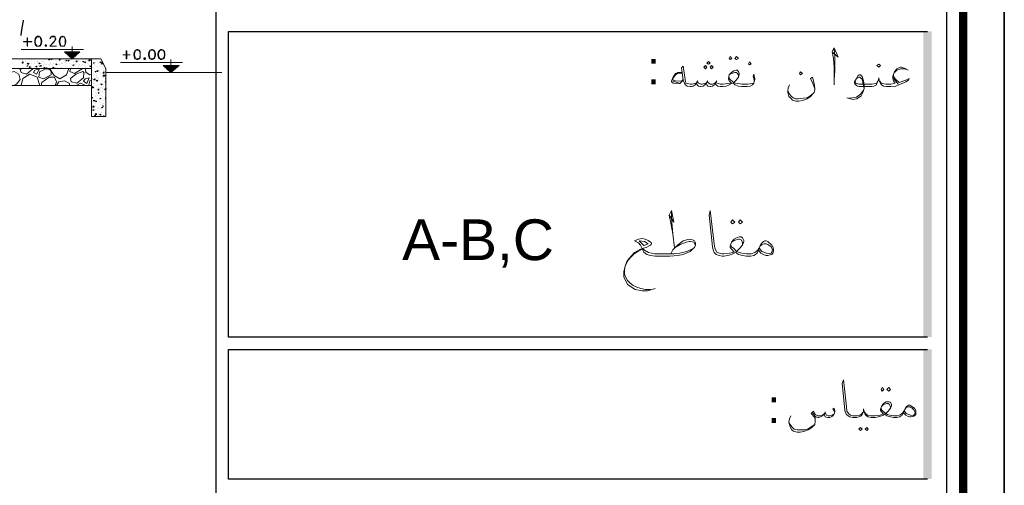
# Model space of a CAD drawing. Header units: metres. Extents: x 5.7 to 89.8, y 4 to 63.5.
# Tile 474 of 475: x 73.6 to 89.8, y 42.9 to 50.5. Entities that reach past the tile are written whole.
import ezdxf

# ---------------------------------------------------------------- set-up
doc = ezdxf.new("R2010")
doc.units = ezdxf.units.M
doc.header["$MEASUREMENT"] = 0
for name, color, linetype in [('PDF17_hatch', 7, 'Continuous'), ('PDF17_hatch-borshi', 7, 'Continuous'), ('PDF17_KADR', 7, 'Continuous'), ('PDF17_kaff', 7, 'Continuous'), ('PDF17_Text', 7, 'Continuous'), ('PDF17_textt', 7, 'Continuous')]:
    doc.layers.add(name, color=color, linetype=linetype)
doc.styles.add('PDF Arial', font='arial.ttf')
doc.styles.add('PDF B Mitra', font='BMITRA.TTF')

msp = doc.modelspace()

# ---------------------------------------------------------------- linework, layer by layer
at = {"layer": 'PDF17_hatch', "lineweight": 25}
for points in [[(73.653, 49.79), (73.653, 49.79)], [(73.672, 49.848), (73.672, 49.848)], [(73.672, 49.78), (73.672, 49.78)], [(73.682, 49.829), (73.682, 49.829)], [(73.72, 49.838), (73.72, 49.838)], [(73.72, 49.819), (73.72, 49.819)], [(73.72, 49.771), (73.72, 49.771)], [(73.749, 49.79), (73.749, 49.79)], [(73.759, 49.79), (73.759, 49.79)], [(73.797, 49.848), (73.797, 49.848)], [(73.817, 49.79), (73.817, 49.79)], [(73.826, 49.848), (73.826, 49.848)], [(73.826, 49.809), (73.826, 49.809)], [(73.865, 49.809), (73.865, 49.809)], [(73.865, 49.78), (73.865, 49.78)], [(73.913, 49.809), (73.913, 49.809)], [(73.923, 49.809), (73.923, 49.809)], [(73.923, 49.8), (73.923, 49.8)], [(73.971, 49.78), (73.971, 49.78)], [(73.99, 49.819), (73.99, 49.819)], [(74.019, 49.819), (74.019, 49.819)], [(74.019, 49.771), (74.019, 49.771)], [(74.029, 49.8), (74.029, 49.8)], [(74.067, 49.771), (74.067, 49.771)], [(74.106, 49.771), (74.106, 49.771)], [(74.115, 49.838), (74.115, 49.838)], [(74.115, 49.829), (74.115, 49.829)], [(74.135, 49.8), (74.135, 49.8)], [(74.135, 49.79), (74.135, 49.79)], [(74.154, 49.858), (74.154, 49.848), (74.144, 49.848), (74.144, 49.858)], [(74.163, 49.848), (74.163, 49.848)], [(74.173, 49.771), (74.173, 49.771)], [(74.183, 49.78), (74.183, 49.78)], [(74.212, 49.78), (74.212, 49.78)], [(74.221, 49.838), (74.221, 49.838)], [(74.231, 49.858), (74.231, 49.858)], [(74.241, 49.809), (74.241, 49.809)], [(74.241, 49.79), (74.241, 49.79)], [(74.279, 49.771), (74.279, 49.771)], [(74.308, 49.8), (74.308, 49.8)], [(74.318, 49.858), (74.318, 49.858)], [(74.318, 49.79), (74.318, 49.79)], [(74.337, 49.79), (74.337, 49.79)], [(74.356, 49.829), (74.356, 49.829)], [(74.356, 49.8), (74.356, 49.8)], [(74.404, 49.78), (74.404, 49.78)], [(74.414, 49.809), (74.414, 49.809)], [(74.423, 49.809), (74.423, 49.809)], [(74.443, 49.78), (74.443, 49.78)], [(74.472, 49.848), (74.472, 49.848)], [(74.51, 49.819), (74.51, 49.819)], [(74.52, 49.8), (74.52, 49.8)], [(74.549, 49.829), (74.549, 49.829)], [(74.549, 49.78), (74.549, 49.78)], [(74.597, 49.838), (74.597, 49.838)], [(74.606, 49.829), (74.606, 49.829)], [(74.606, 49.771), (74.606, 49.771)], [(74.616, 49.771), (74.616, 49.771)], [(74.626, 49.819), (74.626, 49.819)], [(74.655, 49.771), (74.655, 49.771)], [(74.674, 49.848), (74.674, 49.848)], [(74.712, 49.848), (74.712, 49.848)], [(74.712, 49.78), (74.712, 49.78)], [(74.741, 49.838), (74.741, 49.838)], [(74.741, 49.78), (74.741, 49.78)], [(74.751, 49.771), (74.751, 49.771)], [(74.789, 49.79), (74.789, 49.79)], [(74.809, 49.79), (74.809, 49.79)], [(74.818, 49.771), (74.818, 49.771)], [(74.857, 49.771), (74.857, 49.771)], [(74.867, 49.8), (74.867, 49.8)], [(74.905, 49.809), (74.905, 49.809)], [(74.924, 49.79), (74.924, 49.79)], [(74.992, 49.8), (74.972, 49.8), (74.982, 49.809)], [(73.682, 49.713), (73.682, 49.713)], [(73.682, 49.713), (73.682, 49.713)], [(73.692, 49.713), (73.692, 49.713)], [(73.72, 49.713), (73.72, 49.713)], [(73.788, 49.732), (73.788, 49.732)], [(73.788, 49.713), (73.788, 49.713)], [(73.817, 49.732), (73.817, 49.732)], [(73.817, 49.723), (73.817, 49.723)], [(73.865, 49.732), (73.865, 49.732)], [(73.884, 49.703), (73.884, 49.703)], [(73.903, 49.752), (73.903, 49.752)], [(73.913, 49.742), (73.913, 49.742)], [(73.942, 49.752), (73.942, 49.752)], [(73.952, 49.703), (73.952, 49.703)], [(73.99, 49.703), (73.99, 49.703)], [(74.019, 49.752), (74.019, 49.752)], [(74.058, 49.761), (74.058, 49.761)], [(74.067, 49.723), (74.067, 49.723)], [(74.115, 49.761), (74.115, 49.761)], [(74.135, 49.703), (74.135, 49.703)], [(74.173, 49.742), (74.173, 49.742)], [(74.173, 49.713), (74.183, 49.723), (74.183, 49.703), (74.173, 49.703)], [(74.212, 49.713), (74.212, 49.713)], [(74.25, 49.723), (74.25, 49.723)], [(74.289, 49.761), (74.289, 49.761)], [(74.298, 49.723), (74.298, 49.723)], [(74.308, 49.723), (74.308, 49.723)], [(74.318, 49.703), (74.318, 49.703)], [(74.318, 49.703), (74.318, 49.703)], [(74.375, 49.732), (74.375, 49.732)], [(74.385, 49.761), (74.385, 49.761)], [(74.414, 49.742), (74.414, 49.742)], [(74.472, 49.713), (74.472, 49.713)], [(74.481, 49.761), (74.481, 49.761)], [(74.501, 49.752), (74.501, 49.752)], [(74.51, 49.752), (74.51, 49.752)], [(74.549, 49.761), (74.549, 49.761)], [(74.587, 49.752), (74.587, 49.752)], [(74.587, 49.732), (74.587, 49.732)], [(74.606, 49.703), (74.606, 49.703)], [(74.693, 49.752), (74.693, 49.752)], [(74.693, 49.703), (74.693, 49.703)], [(74.703, 49.752), (74.703, 49.752)], [(74.703, 49.713), (74.703, 49.713)], [(74.741, 49.713), (74.741, 49.713)], [(74.799, 49.742), (74.799, 49.742)], [(74.809, 49.732), (74.809, 49.732)], [(74.809, 49.607), (74.809, 49.607)], [(74.809, 49.607), (74.809, 49.607)], [(74.818, 49.723), (74.818, 49.723)], [(74.818, 49.665), (74.818, 49.665)], [(74.857, 49.617), (74.857, 49.617)], [(74.886, 49.665), (74.886, 49.665)], [(74.895, 49.742), (74.895, 49.742)], [(74.895, 49.617), (74.895, 49.617)], [(74.905, 49.742), (74.905, 49.742)], [(74.905, 49.675), (74.905, 49.675)], [(74.924, 49.675), (74.924, 49.675)], [(74.924, 49.665), (74.924, 49.665)], [(74.934, 49.742), (74.934, 49.742)], [(74.934, 49.665), (74.934, 49.665)], [(74.963, 49.761), (74.963, 49.761)], [(74.963, 49.636), (74.963, 49.636)], [(74.982, 49.742), (74.982, 49.742)], [(75.001, 49.761), (75.001, 49.761)], [(75.001, 49.732), (75.001, 49.732)], [(75.001, 49.694), (75.001, 49.694)], [(75.001, 49.626), (75.001, 49.626)], [(75.011, 49.675), (75.011, 49.675)], [(75.03, 49.694), (75.03, 49.694)], [(75.03, 49.655), (75.03, 49.655)], [(74.818, 49.54), (74.818, 49.54)], [(74.818, 49.53), (74.818, 49.53)], [(74.828, 49.52), (74.828, 49.52)], [(74.838, 49.588), (74.838, 49.588)], [(74.847, 49.463), (74.847, 49.463)], [(74.857, 49.453), (74.857, 49.453)], [(74.886, 49.588), (74.886, 49.588)], [(74.886, 49.569), (74.886, 49.569)], [(74.895, 49.549), (74.895, 49.549)], [(74.895, 49.482), (74.895, 49.482)], [(74.905, 49.53), (74.905, 49.53)], [(74.924, 49.549), (74.924, 49.549)], [(74.924, 49.54), (74.924, 49.54)], [(74.953, 49.597), (74.953, 49.597)], [(74.953, 49.463), (74.953, 49.463)], [(74.972, 49.463), (74.972, 49.463)], [(74.992, 49.559), (74.992, 49.559)], [(74.992, 49.501), (74.992, 49.501)], [(75.001, 49.559), (75.001, 49.559)], [(75.021, 49.472), (75.021, 49.472)], [(75.03, 49.54), (75.03, 49.54)], [(75.03, 49.53), (75.03, 49.53)], [(75.04, 49.482), (75.03, 49.482), (75.04, 49.492)], [(75.03, 49.453), (75.03, 49.453)], [(75.04, 49.492), (75.04, 49.492)], [(74.809, 49.386), (74.818, 49.386), (74.809, 49.376)], [(74.809, 49.376), (74.809, 49.376)], [(74.809, 49.366), (74.809, 49.366)], [(74.818, 49.28), (74.818, 49.28)], [(74.847, 49.337), (74.847, 49.337)], [(74.857, 49.366), (74.857, 49.366)], [(74.876, 49.309), (74.876, 49.309)], [(74.886, 49.357), (74.886, 49.357)], [(74.886, 49.289), (74.886, 49.289)], [(74.895, 49.424), (74.895, 49.424)], [(74.915, 49.366), (74.915, 49.366)], [(74.924, 49.434), (74.924, 49.434)], [(74.924, 49.386), (74.924, 49.386)], [(74.924, 49.318), (74.924, 49.318)], [(74.924, 49.299), (74.924, 49.299)], [(74.953, 49.337), (74.953, 49.337)], [(74.963, 49.386), (74.963, 49.386)], [(74.972, 49.395), (74.972, 49.395)], [(74.992, 49.434), (74.992, 49.434)], [(74.992, 49.366), (74.992, 49.366)], [(74.992, 49.328), (74.992, 49.328)], [(74.992, 49.309), (74.992, 49.309)], [(75.011, 49.357), (75.011, 49.357)], [(74.818, 49.164), (74.818, 49.164)], [(74.828, 49.231), (74.828, 49.231)], [(74.838, 49.164), (74.838, 49.164)], [(74.857, 49.126), (74.857, 49.126)], [(74.876, 49.26), (74.876, 49.26)], [(74.876, 49.241), (74.876, 49.241)], [(74.876, 49.135), (74.876, 49.135)], [(74.886, 49.222), (74.886, 49.222)], [(74.886, 49.164), (74.886, 49.164)], [(74.895, 49.174), (74.895, 49.174)], [(74.915, 49.183), (74.915, 49.183)], [(74.944, 49.251), (74.944, 49.251)], [(74.944, 49.164), (74.944, 49.164)], [(74.963, 49.145), (74.963, 49.145)], [(74.963, 49.116), (74.963, 49.116)], [(74.972, 49.26), (74.972, 49.26)], [(74.982, 49.241), (74.982, 49.241)], [(74.982, 49.174), (74.982, 49.174)], [(74.982, 49.135), (74.982, 49.135)], [(74.982, 49.116), (74.982, 49.116)], [(75.011, 49.126), (75.011, 49.126)], [(75.021, 49.193), (75.021, 49.193)], [(75.03, 49.203), (75.03, 49.203)], [(74.809, 49.039), (74.809, 49.039)], [(74.847, 49.097), (74.847, 49.097)], [(74.867, 48.962), (74.867, 48.962)], [(74.867, 48.962), (74.867, 48.962)], [(74.876, 49.097), (74.876, 49.097)], [(74.876, 49.029), (74.876, 49.029)], [(74.876, 48.971), (74.876, 48.971)], [(74.905, 49.058), (74.905, 49.058)], [(74.915, 49.039), (74.915, 49.039)], [(74.915, 48.971), (74.915, 48.971)], [(74.924, 49.058), (74.924, 49.058)], [(74.963, 49.048), (74.963, 49.048)], [(74.963, 48.962), (74.963, 48.962)], [(74.972, 48.981), (74.972, 48.981)], [(74.982, 49.048), (74.982, 49.048)], [(74.982, 48.981), (74.982, 48.981)], [(75.001, 49.058), (75.001, 49.058)], [(75.03, 48.962), (75.03, 48.962)], [(75.04, 49.077), (75.04, 49.077)], [(75.04, 49.058), (75.04, 49.058)], [(74.905, 48.933), (74.905, 48.933)], [(74.915, 48.943), (74.915, 48.943)], [(74.972, 48.923), (74.972, 48.923)], [(75.001, 48.914), (75.011, 48.923), (75.011, 48.914)], [(75.011, 48.933), (75.011, 48.933)]]:
    msp.add_lwpolyline(points, dxfattribs=at)
for points in [[(73.682, 49.809), (73.682, 49.79), (73.672, 49.8)], [(73.778, 49.771), (73.759, 49.771), (73.769, 49.79)], [(73.961, 49.79), (73.952, 49.78), (73.942, 49.79)], [(74.125, 49.858), (74.115, 49.838), (74.106, 49.848)], [(74.241, 49.771), (74.231, 49.761), (74.221, 49.771)], [(74.289, 49.848), (74.289, 49.838), (74.279, 49.838)], [(74.404, 49.838), (74.395, 49.829), (74.385, 49.829)], [(74.433, 49.838), (74.433, 49.829), (74.423, 49.829)], [(74.568, 49.829), (74.568, 49.809), (74.558, 49.809)], [(74.684, 49.819), (74.674, 49.809), (74.664, 49.819)], [(74.703, 49.809), (74.712, 49.8), (74.693, 49.8)], [(74.761, 49.829), (74.78, 49.848), (74.78, 49.829)], [(74.847, 49.8), (74.847, 49.79), (74.838, 49.79)], [(74.963, 49.809), (74.953, 49.8), (74.944, 49.8)], [(74.982, 49.79), (74.982, 49.771), (74.972, 49.78)], [(73.759, 49.752), (73.759, 49.742), (73.749, 49.742)], [(73.797, 49.732), (73.797, 49.713), (73.788, 49.723)], [(73.903, 49.742), (73.903, 49.723), (73.894, 49.732)], [(73.98, 49.742), (73.961, 49.742), (73.98, 49.752)], [(74.038, 49.723), (74.038, 49.713), (74.029, 49.713)], [(74.077, 49.713), (74.067, 49.703), (74.058, 49.703)], [(74.173, 49.713), (74.183, 49.703), (74.163, 49.703)], [(74.52, 49.761), (74.51, 49.752), (74.501, 49.752)], [(74.799, 49.742), (74.789, 49.732), (74.78, 49.742)], [(74.876, 49.655), (74.876, 49.646), (74.867, 49.646)], [(74.915, 49.665), (74.905, 49.655), (74.895, 49.665)], [(75.011, 49.646), (75.011, 49.626), (75.001, 49.626)], [(74.867, 49.53), (74.857, 49.511), (74.847, 49.52)], [(74.895, 49.511), (74.905, 49.492), (74.886, 49.501)], [(74.982, 49.443), (74.972, 49.434), (74.963, 49.443)], [(75.011, 49.578), (75.001, 49.578), (75.011, 49.597)], [(75.03, 49.588), (75.021, 49.578), (75.011, 49.588)], [(74.838, 49.386), (74.818, 49.395), (74.828, 49.405)], [(74.924, 49.366), (74.924, 49.347), (74.915, 49.347)], [(74.934, 49.309), (74.924, 49.299), (74.915, 49.299)], [(75.04, 49.357), (75.021, 49.357), (75.04, 49.376)], [(74.818, 49.231), (74.818, 49.212), (74.809, 49.222)], [(74.857, 49.164), (74.838, 49.174), (74.857, 49.183)], [(74.886, 49.164), (74.886, 49.154), (74.876, 49.164)], [(74.953, 49.212), (74.953, 49.203), (74.944, 49.203)], [(75.04, 49.222), (75.03, 49.222)], [(74.838, 49.087), (74.847, 49.068), (74.828, 49.068)], [(74.838, 49.029), (74.838, 49.01), (74.828, 49.02)], [(74.886, 48.943), (74.867, 48.952), (74.886, 48.962)], [(74.982, 49.068), (74.982, 49.058), (74.972, 49.058)], [(75.001, 49.087), (75.001, 49.077), (74.992, 49.087)], [(74.867, 48.933), (74.867, 48.923), (74.857, 48.923)], [(74.953, 48.952), (74.953, 48.933), (74.944, 48.943)]]:
    msp.add_lwpolyline(points, close=True, dxfattribs=at)
at = {"layer": 'PDF17_hatch-borshi', "lineweight": 18}
for points in [[(73.403, 49.463), (73.383, 49.549), (73.441, 49.626), (73.537, 49.655), (73.614, 49.607), (73.634, 49.52), (73.576, 49.443), (73.528, 49.424)], [(73.846, 49.703), (73.846, 49.694), (73.74, 49.607), (73.653, 49.636), (73.634, 49.684), (73.663, 49.703)], [(73.961, 49.424), (73.913, 49.559), (73.797, 49.607), (73.682, 49.54), (73.653, 49.424)], [(74.125, 49.703), (74.125, 49.694), (74.192, 49.588), (74.289, 49.53), (74.395, 49.597), (74.433, 49.703)], [(74.655, 49.703), (74.655, 49.694), (74.529, 49.617), (74.452, 49.655), (74.462, 49.703)], [(74.712, 49.655), (74.703, 49.703)], [(74.703, 49.646), (74.78, 49.597), (74.809, 49.607)], [(73.98, 49.424), (73.99, 49.472), (74.115, 49.559), (74.202, 49.559), (74.231, 49.482), (74.212, 49.424)], [(74.452, 49.424), (74.443, 49.463), (74.366, 49.501), (74.269, 49.482), (74.231, 49.424)], [(74.712, 49.424), (74.626, 49.463), (74.558, 49.424)], [(74.809, 49.511), (74.78, 49.501), (74.761, 49.424)]]:
    msp.add_lwpolyline(points, dxfattribs=at)
for points in [[(73.875, 49.675), (73.855, 49.636), (73.903, 49.607), (73.952, 49.694)], [(74.125, 49.684), (74.058, 49.694), (73.952, 49.646), (73.942, 49.559), (74.019, 49.53), (74.144, 49.597), (74.144, 49.655)], [(74.462, 49.54), (74.549, 49.607), (74.664, 49.655), (74.684, 49.636), (74.674, 49.549), (74.568, 49.463), (74.472, 49.482)], [(74.703, 49.53), (74.674, 49.492), (74.732, 49.453), (74.77, 49.549)]]:
    msp.add_lwpolyline(points, close=True, dxfattribs=at)
at = {"layer": 'PDF17_KADR', "lineweight": 25}
for points in [[(5.695, 4.013), (89.785, 4.013), (89.785, 63.476), (5.695, 63.476)], [(5.695, 63.476), (89.785, 63.476), (89.785, 4.013), (5.695, 4.013)], [(6.514, 4.832), (88.841, 4.832), (88.841, 62.657), (6.514, 62.657)]]:
    msp.add_lwpolyline(points, close=True, dxfattribs=at)
at = {"layer": 'PDF17_KADR', "lineweight": 0, "const_width": 0.135}
msp.add_lwpolyline([(6.235, 62.937), (6.235, 4.552), (89.111, 4.552), (89.111, 62.937)], close=True, dxfattribs=at)
at = {"layer": 'PDF17_KADR', "lineweight": 25}
for points in [[(76.851, 4.832), (76.851, 62.657)], [(88.524, 45.292), (77.053, 45.292), (77.053, 50.31), (88.524, 50.31)], [(88.524, 42.962), (77.053, 42.962), (77.053, 45.09), (88.524, 45.09)]]:
    msp.add_lwpolyline(points, dxfattribs=at)
at = {"layer": 'PDF17_KADR', "transparency": 33554559}
for points in [[(88.456, 45.292), (88.591, 45.292), (88.456, 50.31)], [(88.591, 45.292), (88.456, 50.31), (88.591, 50.31)], [(88.456, 42.962), (88.591, 42.962), (88.456, 45.09)], [(88.591, 42.962), (88.456, 45.09), (88.591, 45.09)]]:
    msp.add_solid(points, dxfattribs=at)
at = {"layer": 'PDF17_kaff', "lineweight": 20}
for points in [[(74.809, 49.858), (74.809, 48.914), (75.04, 48.914), (75.04, 49.703), (74.963, 49.858), (73.22, 49.858)], [(73.171, 49.703), (74.809, 49.703)], [(76.947, 49.636), (75.04, 49.636)], [(73.48, 49.424), (74.809, 49.424)]]:
    msp.add_lwpolyline(points, dxfattribs=at)
at = {"layer": 'PDF17_textt', "lineweight": 30}
msp.add_lwpolyline([(73.653, 50.243), (73.653, 50.252), (73.672, 50.368), (73.692, 50.484), (73.692, 50.493)], dxfattribs=at)
at = {"layer": 'PDF17_textt', "lineweight": 20}
for points in [[(73.826, 50.137), (73.692, 50.137), (73.692, 50.146), (73.826, 50.146)], [(73.759, 50.069), (73.759, 50.204), (73.749, 50.204), (73.749, 50.069)], [(73.923, 50.233), (73.903, 50.223), (73.884, 50.195), (73.875, 50.156), (73.875, 50.137), (73.884, 50.098), (73.903, 50.069), (73.923, 50.069), (73.942, 50.069), (73.961, 50.069), (73.98, 50.098), (73.99, 50.137), (73.99, 50.156), (73.98, 50.195), (73.961, 50.223), (73.942, 50.233)], [(74.048, 50.089), (74.048, 50.079), (74.048, 50.069), (74.058, 50.069), (74.067, 50.069), (74.067, 50.079), (74.058, 50.089)], [(74.125, 50.069), (74.231, 50.069), (74.125, 50.069), (74.192, 50.146), (74.212, 50.166), (74.212, 50.185), (74.212, 50.195), (74.212, 50.214), (74.192, 50.223), (74.163, 50.223), (74.144, 50.214), (74.135, 50.195), (74.125, 50.195), (74.135, 50.214), (74.144, 50.223), (74.163, 50.233), (74.192, 50.233), (74.212, 50.223), (74.212, 50.214), (74.221, 50.195), (74.221, 50.185), (74.212, 50.166), (74.202, 50.146)], [(74.327, 50.233), (74.298, 50.223), (74.289, 50.195), (74.279, 50.156), (74.279, 50.137), (74.289, 50.098), (74.298, 50.069), (74.327, 50.069), (74.337, 50.069), (74.366, 50.069), (74.375, 50.098), (74.385, 50.137), (74.385, 50.156), (74.375, 50.195), (74.366, 50.223), (74.337, 50.233)], [(74.048, 50.079), (74.048, 50.069), (74.058, 50.069), (74.058, 50.079)], [(75.387, 49.858), (75.387, 49.992), (75.377, 49.992), (75.377, 49.858)], [(75.55, 50.012), (75.521, 50.002), (75.512, 49.983), (75.502, 49.944), (75.502, 49.925), (75.512, 49.877), (75.521, 49.858), (75.55, 49.848), (75.57, 49.848), (75.589, 49.858), (75.608, 49.877), (75.608, 49.925), (75.608, 49.944), (75.608, 49.983), (75.589, 50.002), (75.57, 50.012)], [(75.791, 50.012), (75.772, 50.002), (75.753, 49.983), (75.743, 49.944), (75.743, 49.925), (75.753, 49.877), (75.772, 49.858), (75.791, 49.848), (75.81, 49.848), (75.83, 49.858), (75.849, 49.877), (75.859, 49.925), (75.859, 49.944), (75.849, 49.983), (75.83, 50.002), (75.81, 50.012)], [(75.945, 50.012), (75.926, 50.002), (75.907, 49.983), (75.897, 49.944), (75.897, 49.925), (75.907, 49.877), (75.926, 49.858), (75.945, 49.848), (75.964, 49.848), (75.984, 49.858), (76.003, 49.877), (76.013, 49.925), (76.013, 49.944), (76.003, 49.983), (75.984, 50.002), (75.964, 50.012)], [(75.676, 49.877), (75.666, 49.867), (75.666, 49.858), (75.676, 49.848), (75.685, 49.848), (75.695, 49.858), (75.695, 49.867), (75.685, 49.877)], [(75.676, 49.867), (75.676, 49.858), (75.685, 49.858), (75.685, 49.867)], [(84.931, 49.771), (84.96, 49.79), (84.931, 49.819), (84.902, 49.79)], [(85.287, 49.896), (85.316, 49.867), (85.287, 49.848), (85.268, 49.867)], [(85.393, 49.896), (85.422, 49.867), (85.393, 49.848), (85.365, 49.867)], [(85.605, 49.761), (85.634, 49.78), (85.605, 49.809), (85.586, 49.78)], [(87.724, 49.723), (87.753, 49.752), (87.724, 49.771), (87.695, 49.752)], [(84.883, 49.694), (84.902, 49.723), (84.883, 49.752), (84.854, 49.723)], [(84.979, 49.694), (85.008, 49.723), (84.979, 49.752), (84.96, 49.723)], [(86.443, 49.646), (86.472, 49.617), (86.443, 49.597), (86.424, 49.617)], [(85.326, 47.219), (85.365, 47.18), (85.326, 47.151), (85.297, 47.18)], [(85.451, 47.219), (85.49, 47.18), (85.451, 47.151), (85.422, 47.18)], [(83.872, 46.795), (83.843, 46.824), (83.795, 46.872), (83.881, 46.862), (83.939, 46.824)], [(85.75, 46.718), (85.769, 46.776), (85.798, 46.824), (85.836, 46.862), (85.856, 46.872), (85.875, 46.872), (85.904, 46.862), (85.971, 46.804), (85.991, 46.766), (86, 46.727), (86, 46.718), (85.991, 46.679), (85.971, 46.65), (85.942, 46.641), (85.904, 46.631), (85.875, 46.631), (85.846, 46.641), (85.788, 46.67)], [(87.782, 44.464), (87.811, 44.435), (87.782, 44.406), (87.763, 44.435)], [(87.888, 44.464), (87.917, 44.435), (87.888, 44.406), (87.859, 44.435)], [(88.129, 44.05), (88.148, 44.098), (88.177, 44.146), (88.196, 44.165), (88.215, 44.175), (88.235, 44.175), (88.254, 44.165), (88.312, 44.127), (88.331, 44.088), (88.331, 44.06), (88.331, 44.05), (88.331, 44.021), (88.312, 44.002), (88.292, 43.992), (88.254, 43.982), (88.235, 43.982), (88.206, 43.992), (88.167, 44.011)], [(87.426, 43.809), (87.455, 43.78), (87.426, 43.761), (87.397, 43.78)], [(87.532, 43.809), (87.551, 43.78), (87.532, 43.761), (87.503, 43.78)]]:
    msp.add_lwpolyline(points, close=True, dxfattribs=at)
for points in [[(73.913, 50.223), (73.894, 50.195), (73.884, 50.156), (73.884, 50.137), (73.894, 50.098), (73.913, 50.069)], [(73.961, 50.214), (73.942, 50.223), (73.923, 50.223), (73.903, 50.214)], [(73.961, 50.069), (73.971, 50.098), (73.98, 50.137), (73.98, 50.156), (73.971, 50.195), (73.961, 50.223)], [(74.308, 50.223), (74.298, 50.195), (74.289, 50.156), (74.289, 50.137), (74.298, 50.098), (74.308, 50.069)], [(74.366, 50.214), (74.337, 50.223), (74.327, 50.223), (74.298, 50.214)], [(74.356, 50.069), (74.375, 50.098), (74.375, 50.137), (74.375, 50.156), (74.375, 50.195), (74.356, 50.223)], [(74.674, 50.012), (73.653, 50.012)], [(73.903, 50.079), (73.923, 50.069), (73.942, 50.069), (73.961, 50.079)], [(74.298, 50.079), (74.327, 50.069), (74.337, 50.069), (74.366, 50.079)], [(74.491, 50.06), (74.491, 49.858), (74.616, 49.973), (74.366, 49.973), (74.491, 49.858)], [(75.444, 49.925), (75.319, 49.925), (75.444, 49.925)], [(75.531, 50.002), (75.521, 49.983), (75.512, 49.944), (75.512, 49.925), (75.521, 49.877), (75.531, 49.858)], [(75.589, 50.002), (75.57, 50.002), (75.55, 50.002), (75.521, 50.002)], [(75.579, 49.858), (75.598, 49.877), (75.608, 49.925), (75.608, 49.944), (75.598, 49.983), (75.579, 50.002)], [(75.83, 50.002), (75.81, 50.002), (75.791, 50.002), (75.772, 50.002), (75.762, 49.983), (75.753, 49.944), (75.753, 49.925), (75.762, 49.877), (75.772, 49.858)], [(75.82, 49.858), (75.839, 49.877), (75.849, 49.925), (75.849, 49.944), (75.839, 49.983), (75.82, 50.002)], [(75.936, 50.002), (75.916, 49.983), (75.907, 49.944), (75.907, 49.925), (75.916, 49.877), (75.936, 49.858)], [(75.984, 49.858), (75.993, 49.877), (76.003, 49.925), (76.003, 49.944), (75.993, 49.983), (75.984, 50.002), (75.964, 50.002), (75.945, 50.002), (75.926, 50.002)], [(86.973, 49.963), (87.06, 49.886), (86.992, 50.041), (86.963, 49.983), (86.983, 49.867), (86.992, 49.723), (86.992, 49.52), (86.992, 49.434)], [(86.992, 49.52), (87.002, 49.665), (87.002, 49.896), (86.992, 50.012)], [(74.655, 49.858), (74.318, 49.858)], [(76.302, 49.8), (75.281, 49.8)], [(75.521, 49.867), (75.55, 49.858), (75.57, 49.858), (75.589, 49.867)], [(75.772, 49.867), (75.791, 49.858), (75.81, 49.858), (75.83, 49.867)], [(75.926, 49.867), (75.945, 49.858), (75.964, 49.858), (75.984, 49.867)], [(76.109, 49.848), (76.109, 49.636), (76.244, 49.752), (75.984, 49.752), (76.109, 49.636)], [(84.498, 49.636), (84.43, 49.636), (84.411, 49.626), (84.392, 49.617), (84.344, 49.549), (84.324, 49.492), (84.324, 49.482), (84.353, 49.463), (84.45, 49.453), (84.459, 49.453), (84.517, 49.511)], [(84.498, 49.626), (84.421, 49.617), (84.392, 49.597), (84.344, 49.54), (84.344, 49.53), (84.353, 49.511), (84.382, 49.501), (84.488, 49.492), (84.517, 49.52)], [(85.682, 49.482), (85.682, 49.511), (85.673, 49.54), (85.663, 49.569), (85.673, 49.607), (85.682, 49.578), (85.692, 49.54), (85.692, 49.52), (85.682, 49.482), (85.673, 49.463), (85.653, 49.434), (85.615, 49.414), (85.567, 49.405), (85.499, 49.405), (85.48, 49.405), (85.422, 49.414), (85.365, 49.434), (85.345, 49.453), (85.336, 49.463), (85.307, 49.453), (85.268, 49.434), (85.22, 49.414), (85.172, 49.405), (85.153, 49.405), (85.124, 49.405), (85.085, 49.414), (85.056, 49.434), (85.037, 49.463), (85.027, 49.434), (84.999, 49.414), (84.97, 49.405), (84.96, 49.405), (84.922, 49.414), (84.902, 49.434), (84.893, 49.463), (84.873, 49.434), (84.844, 49.414), (84.806, 49.405), (84.796, 49.405), (84.767, 49.414), (84.748, 49.434), (84.729, 49.463), (84.71, 49.434), (84.681, 49.414), (84.652, 49.405), (84.642, 49.405), (84.633, 49.405), (84.584, 49.414), (84.556, 49.434), (84.536, 49.463), (84.517, 49.511), (84.488, 49.713), (84.517, 49.742), (84.546, 49.52), (84.556, 49.482), (84.565, 49.463), (84.584, 49.453), (84.633, 49.443), (84.642, 49.443), (84.661, 49.443), (84.7, 49.453), (84.729, 49.463), (84.748, 49.482), (84.767, 49.463), (84.806, 49.443), (84.825, 49.443), (84.873, 49.453), (84.893, 49.463), (84.912, 49.482), (84.941, 49.453), (84.96, 49.443), (84.999, 49.443), (85.037, 49.463), (85.056, 49.482), (85.066, 49.463), (85.095, 49.453), (85.124, 49.443), (85.153, 49.443), (85.172, 49.443), (85.249, 49.453), (85.307, 49.463), (85.268, 49.501), (85.259, 49.53), (85.259, 49.54), (85.268, 49.597), (85.307, 49.636), (85.345, 49.665), (85.384, 49.675), (85.403, 49.675), (85.422, 49.655), (85.432, 49.617), (85.432, 49.607), (85.422, 49.559), (85.384, 49.511), (85.345, 49.472), (85.374, 49.463), (85.413, 49.453), (85.48, 49.443), (85.499, 49.443), (85.576, 49.443), (85.653, 49.453), (85.673, 49.463)], [(85.422, 49.559), (85.422, 49.597), (85.403, 49.626), (85.384, 49.636), (85.365, 49.636), (85.307, 49.617), (85.268, 49.597)], [(88.206, 49.675), (88.158, 49.703), (88.1, 49.723), (88.081, 49.723), (88.023, 49.694), (87.984, 49.646), (87.955, 49.578), (87.955, 49.54), (87.965, 49.501), (87.994, 49.463), (87.975, 49.453), (87.926, 49.443), (87.898, 49.443), (87.84, 49.443), (87.782, 49.453), (87.763, 49.463), (87.743, 49.492)], [(87.984, 49.636), (88.023, 49.675), (88.09, 49.694), (88.138, 49.694), (88.186, 49.684)], [(84.45, 49.463), (84.344, 49.492)], [(84.758, 49.501), (84.748, 49.482)], [(84.922, 49.501), (84.912, 49.482)], [(85.066, 49.501), (85.056, 49.482)], [(85.268, 49.559), (85.268, 49.54), (85.297, 49.511), (85.345, 49.472)], [(86.674, 49.366), (86.645, 49.453), (86.607, 49.54), (86.636, 49.559), (86.665, 49.453), (86.674, 49.376), (86.674, 49.357), (86.665, 49.309), (86.655, 49.299), (86.607, 49.241), (86.549, 49.203), (86.472, 49.174), (86.414, 49.164), (86.366, 49.164), (86.308, 49.183), (86.28, 49.212), (86.251, 49.241), (86.231, 49.309), (86.231, 49.328), (86.241, 49.386), (86.26, 49.434)], [(87.965, 49.597), (87.975, 49.559), (88.003, 49.52), (88.061, 49.472), (88.167, 49.511), (88.225, 49.54), (88.215, 49.511), (88.167, 49.482), (88.052, 49.434), (88.003, 49.414), (87.926, 49.405), (87.898, 49.405), (87.849, 49.405), (87.801, 49.414), (87.772, 49.434), (87.753, 49.463), (87.734, 49.501), (87.724, 49.549), (87.715, 49.501), (87.695, 49.463), (87.686, 49.434), (87.647, 49.414), (87.609, 49.405), (87.551, 49.405), (87.406, 49.405), (87.377, 49.414), (87.358, 49.424), (87.339, 49.443), (87.329, 49.463), (87.329, 49.482), (87.358, 49.54), (87.387, 49.588), (87.406, 49.597), (87.426, 49.597), (87.455, 49.569), (87.474, 49.501), (87.483, 49.434), (87.483, 49.376), (87.464, 49.309), (87.435, 49.251), (87.368, 49.203), (87.3, 49.193), (87.223, 49.212), (87.204, 49.222)], [(87.358, 49.54), (87.377, 49.549), (87.397, 49.559), (87.416, 49.559), (87.445, 49.53), (87.464, 49.482), (87.464, 49.463), (87.483, 49.376), (87.464, 49.328), (87.426, 49.28), (87.358, 49.231), (87.291, 49.222), (87.233, 49.212)], [(87.705, 49.492), (87.695, 49.463), (87.666, 49.453), (87.618, 49.443), (87.551, 49.443), (87.397, 49.443), (87.368, 49.453), (87.349, 49.463), (87.339, 49.492)], [(88.042, 49.443), (88.003, 49.492), (87.965, 49.54)], [(86.241, 49.328), (86.251, 49.299), (86.28, 49.251), (86.318, 49.222), (86.366, 49.203), (86.405, 49.203), (86.491, 49.212), (86.549, 49.222), (86.597, 49.251), (86.655, 49.299)], [(84.286, 47.296), (84.363, 47.18), (84.324, 47.373), (84.286, 47.296), (84.315, 47.161), (84.344, 46.987), (84.373, 46.756)], [(84.344, 46.987), (84.324, 47.238), (84.324, 47.363)], [(85.75, 46.718), (85.731, 46.67), (85.702, 46.65), (85.673, 46.631), (85.625, 46.621), (85.576, 46.621), (85.557, 46.621), (85.49, 46.631), (85.422, 46.65), (85.393, 46.67), (85.384, 46.689), (85.355, 46.67), (85.307, 46.65), (85.249, 46.631), (85.182, 46.621), (85.162, 46.621), (85.153, 46.621), (85.104, 46.631), (85.056, 46.65), (85.027, 46.679), (85.008, 46.727), (84.999, 46.776), (84.941, 47.296), (84.96, 47.373), (85.027, 46.824), (85.037, 46.756), (85.047, 46.727), (85.066, 46.689), (85.114, 46.67), (85.153, 46.66), (85.162, 46.66), (85.182, 46.66), (85.278, 46.67), (85.355, 46.689), (85.307, 46.737), (85.287, 46.766), (85.287, 46.785), (85.307, 46.853), (85.355, 46.901), (85.403, 46.93), (85.442, 46.939), (85.47, 46.939), (85.49, 46.92), (85.509, 46.881), (85.509, 46.862), (85.49, 46.804), (85.442, 46.747), (85.393, 46.698), (85.432, 46.679), (85.48, 46.67), (85.557, 46.66), (85.576, 46.66), (85.634, 46.66), (85.692, 46.679), (85.74, 46.718), (85.759, 46.747)], [(84.315, 46.66), (84.344, 46.727), (84.382, 46.766), (84.421, 46.804), (84.517, 46.872), (84.613, 46.901), (84.671, 46.891), (84.7, 46.872), (84.719, 46.843), (84.719, 46.804), (84.7, 46.766), (84.681, 46.747), (84.633, 46.698), (84.517, 46.65), (84.43, 46.631), (84.295, 46.621), (84.122, 46.621), (84.055, 46.621), (83.978, 46.631), (83.92, 46.65), (83.872, 46.689), (83.843, 46.747), (83.91, 46.766), (83.978, 46.804), (83.997, 46.824), (83.997, 46.843), (83.978, 46.853), (83.939, 46.881), (83.891, 46.901), (83.843, 46.91), (83.785, 46.901), (83.718, 46.872), (83.785, 46.843), (83.814, 46.804), (83.843, 46.747), (83.881, 46.718), (83.949, 46.679), (84.045, 46.66), (84.122, 46.66), (84.363, 46.66), (84.459, 46.67), (84.575, 46.698), (84.681, 46.747)], [(84.382, 46.766), (84.469, 46.814), (84.565, 46.853), (84.613, 46.862), (84.633, 46.862), (84.69, 46.853), (84.719, 46.804)], [(85.49, 46.804), (85.49, 46.853), (85.47, 46.891), (85.442, 46.901), (85.422, 46.901), (85.355, 46.881), (85.307, 46.853)], [(83.843, 46.747), (83.795, 46.727), (83.718, 46.679), (83.631, 46.583), (83.592, 46.535), (83.564, 46.458), (83.544, 46.371), (83.544, 46.284), (83.602, 46.159), (83.727, 46.072), (83.843, 46.053), (83.929, 46.053), (84.055, 46.092)], [(85.297, 46.804), (85.307, 46.776), (85.345, 46.747), (85.393, 46.698)], [(85.779, 46.785), (85.808, 46.814), (85.846, 46.824), (85.875, 46.824), (85.904, 46.814), (85.923, 46.804), (85.962, 46.776), (85.981, 46.727), (85.981, 46.718), (85.962, 46.67), (85.933, 46.66), (85.885, 46.67), (85.808, 46.698), (85.769, 46.747)], [(88.129, 44.05), (88.109, 44.011), (88.09, 44.002), (88.071, 43.982), (88.023, 43.973), (87.994, 43.973), (87.975, 43.973), (87.917, 43.982), (87.859, 44.002), (87.84, 44.011), (87.83, 44.031), (87.801, 44.011), (87.772, 44.002), (87.715, 43.982), (87.666, 43.973), (87.647, 43.973), (87.599, 43.973), (87.551, 43.982), (87.522, 44.002), (87.503, 44.021), (87.483, 44.069), (87.474, 44.117), (87.474, 44.069), (87.455, 44.021), (87.435, 44.002), (87.397, 43.982), (87.358, 43.973), (87.31, 43.973), (87.3, 43.973), (87.252, 43.982), (87.223, 44.002), (87.194, 44.021), (87.175, 44.06), (87.166, 44.098), (87.127, 44.531), (87.146, 44.589), (87.194, 44.146), (87.204, 44.079), (87.214, 44.06), (87.233, 44.031), (87.262, 44.011), (87.3, 44.002), (87.31, 44.002), (87.368, 44.002), (87.416, 44.011), (87.445, 44.031), (87.464, 44.06)], [(87.002, 44.069), (86.973, 44.108), (86.992, 44.127), (87.002, 44.079), (87.002, 44.069), (86.992, 44.031), (86.973, 44.002), (86.954, 43.992), (86.925, 43.973), (86.886, 43.973), (86.848, 43.982), (86.838, 44.002), (86.828, 44.031), (86.8, 44.002), (86.771, 43.982), (86.742, 43.973), (86.723, 43.973), (86.684, 43.992), (86.636, 44.06)], [(87.493, 44.06), (87.512, 44.031), (87.541, 44.011), (87.589, 44.002), (87.647, 44.002), (87.666, 44.002), (87.743, 44.011), (87.801, 44.031), (87.772, 44.069), (87.753, 44.088), (87.753, 44.108), (87.772, 44.156), (87.801, 44.204), (87.849, 44.233), (87.878, 44.233), (87.898, 44.233), (87.917, 44.223), (87.936, 44.185), (87.936, 44.165), (87.917, 44.127), (87.878, 44.079), (87.84, 44.04), (87.869, 44.021), (87.907, 44.011), (87.975, 44.002), (87.994, 44.002), (88.032, 44.002), (88.09, 44.021), (88.119, 44.05), (88.138, 44.079)], [(87.763, 44.127), (87.772, 44.098), (87.792, 44.079), (87.84, 44.04)], [(87.917, 44.127), (87.917, 44.156), (87.898, 44.194), (87.878, 44.204), (87.859, 44.204), (87.801, 44.185), (87.772, 44.156)], [(88.158, 44.108), (88.177, 44.137), (88.206, 44.146), (88.235, 44.146), (88.254, 44.137), (88.273, 44.127), (88.302, 44.098), (88.321, 44.06), (88.321, 44.05), (88.302, 44.011), (88.283, 44.002), (88.244, 44.011), (88.177, 44.04), (88.148, 44.079)], [(86.684, 43.992), (86.684, 43.934), (86.684, 43.915), (86.674, 43.857), (86.626, 43.809), (86.568, 43.771), (86.491, 43.742), (86.434, 43.732), (86.385, 43.732), (86.328, 43.751), (86.299, 43.771), (86.27, 43.819), (86.251, 43.896), (86.26, 43.954), (86.28, 44.002)], [(86.684, 43.934), (86.674, 43.973), (86.617, 44.04), (86.655, 44.079), (86.674, 44.04), (86.684, 44.021), (86.723, 44.002), (86.761, 44.002), (86.8, 44.011), (86.828, 44.031), (86.848, 44.05), (86.867, 44.011), (86.896, 44.002), (86.925, 44.002), (86.963, 44.011), (86.992, 44.031)], [(86.848, 44.069), (86.848, 44.05)], [(86.251, 43.905), (86.27, 43.857), (86.299, 43.819), (86.337, 43.78), (86.385, 43.771), (86.424, 43.771), (86.511, 43.771), (86.568, 43.79), (86.617, 43.819), (86.674, 43.857)]]:
    msp.add_lwpolyline(points, dxfattribs=at)
msp.add_ellipse((84.066, 46.439), major_axis=(0.509, 0.121), ratio=0.679711, start_param=1.857162, end_param=4.380395, dxfattribs=at)
at = {"layer": 'PDF17_textt', "transparency": 33554559}
for points in [[(74.366, 49.973), (74.491, 49.973), (74.491, 49.858)], [(74.491, 49.973), (74.491, 49.858), (74.616, 49.973)], [(75.984, 49.752), (76.109, 49.752), (76.109, 49.636)], [(76.109, 49.752), (76.109, 49.636), (76.244, 49.752)]]:
    msp.add_solid(points, dxfattribs=at)

# ---------------------------------------------------------------- texts
at = {"layer": 'PDF17_Text', "attachment_point": 7}
for s, insert, char_height, style in [(':', (83.929, 49.442), 0.544, 'PDF B Mitra'), ('A-B,C', (79.904, 46.432), 0.6687, 'PDF Arial'), (':', (85.904, 43.885), 0.544, 'PDF B Mitra')]:
    msp.add_mtext(s, dxfattribs=dict(at, insert=insert, char_height=char_height, style=style))

doc.saveas('drawing.dxf')
